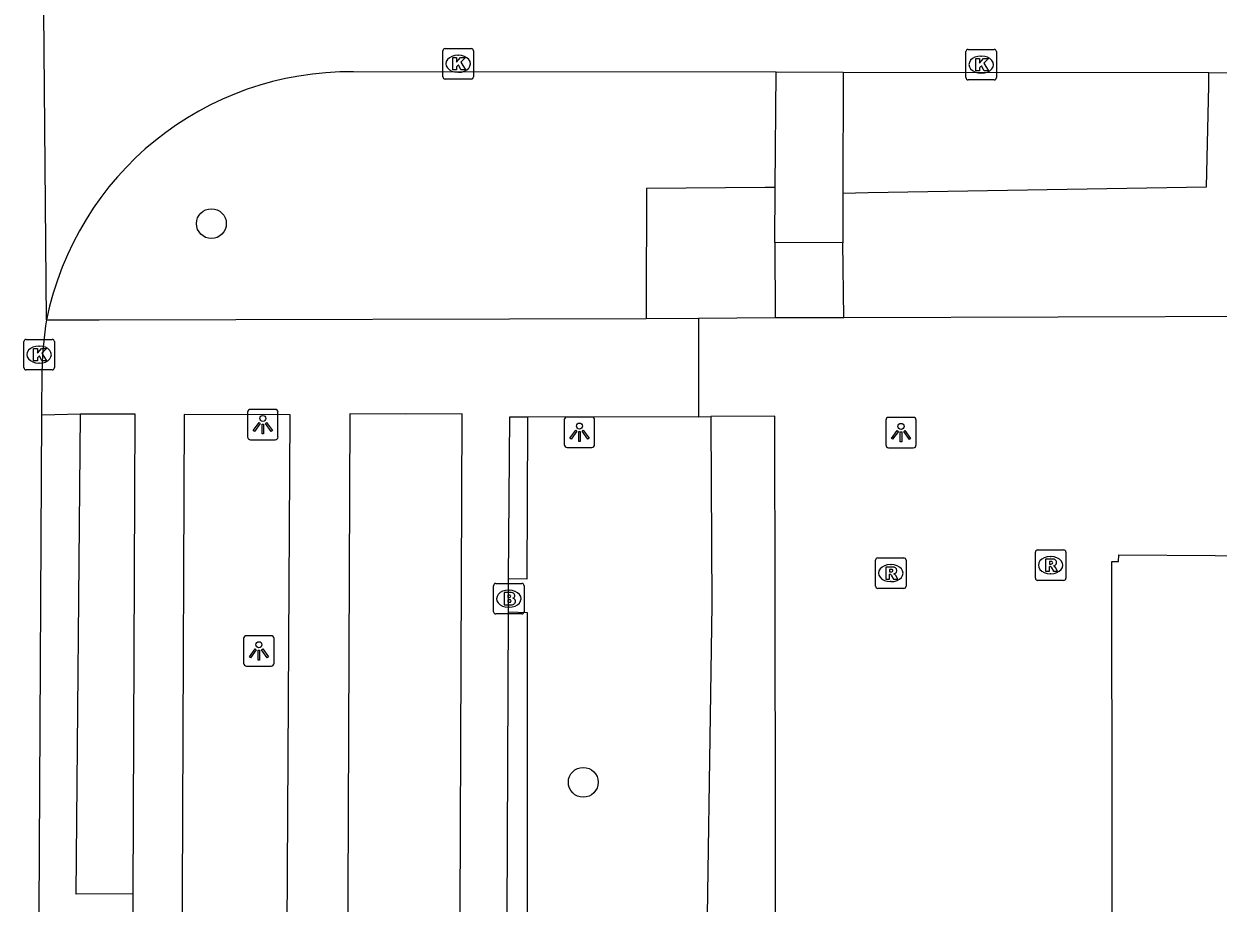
# Model space of a CAD drawing. Extents: x 161477 to 163040, y 383680 to 384868.
# Drawn here: x 161937.31 to 161976.46, y 384470.8 to 384499.63 of the extents above; entities that cross this region are included whole.
import ezdxf

# ---------------------------------------------------------------- set-up
doc = ezdxf.new("R2010")
doc.units = 0
for name, color, linetype in [('IMGEO_Berm_groen', 7, 'Continuous'), ('IMGEO_Boom', 7, 'Continuous'), ('IMGEO_Brandkraan', 7, 'Continuous'), ('IMGEO_Groenvoorziening', 7, 'Continuous'), ('IMGEO_Kolk', 7, 'Continuous'), ('IMGEO_Lichtpunt', 7, 'Continuous'), ('IMGEO_Pand', 7, 'Continuous'), ('IMGEO_Rijbaan_lokaal_open', 7, 'Continuous'), ('IMGEO_Rioolput', 7, 'Continuous'), ('IMGEO_Voetpad_op_trap', 7, 'Continuous'), ('IMGEO_Voetpad_open', 7, 'Continuous')]:
    doc.layers.add(name, color=color, linetype=linetype)

msp = doc.modelspace()

# ---------------------------------------------------------------- linework, layer by layer
at = {"layer": 'IMGEO_Berm_groen'}
msp.add_lwpolyline([(161964.162, 384494.083), (161964.986, 384494.097), (161976.078, 384494.287), (161976.151, 384497.598), (161976.16, 384498.023)], dxfattribs=at)
at = {"layer": 'IMGEO_Boom'}
for centre in [(161943.46, 384493.08), (161955.65, 384474.76)]:
    msp.add_circle(centre, 0.489, dxfattribs=at)
at = {"layer": 'IMGEO_Brandkraan'}
for p, q in [((161952.784, 384481.28), (161953.636, 384481.28)), ((161952.709, 384480.354), (161952.709, 384481.206)), ((161953.197, 384481.06), (161953.222, 384481.06)), ((161953.71, 384481.206), (161953.71, 384480.354)), ((161953.22, 384480.5), (161953.195, 384480.5)), ((161953.636, 384480.28), (161952.784, 384480.28))]:
    msp.add_line(p, q, dxfattribs=at)
for points in [[(161952.784, 384481.28), (161953.636, 384481.28)], [(161952.709, 384480.354), (161952.709, 384481.206)], [(161953.057, 384480.98), (161953.057, 384480.58), (161953.27, 384480.58)], [(161953.288, 384480.98), (161953.057, 384480.98)], [(161953.236, 384480.899), (161953.182, 384480.899), (161953.182, 384480.823)], [(161953.71, 384481.206), (161953.71, 384480.354)], [(161953.182, 384480.823), (161953.235, 384480.823)], [(161953.244, 384480.747), (161953.182, 384480.747), (161953.182, 384480.666)], [(161953.182, 384480.666), (161953.244, 384480.666)], [(161953.636, 384480.28), (161952.784, 384480.28)]]:
    msp.add_lwpolyline(points, dxfattribs=at)
for centre, radius, start, end in [((161952.786, 384481.204), 0.0765, 91.552, 178.448), ((161952.786, 384481.204), 0.0765, 91.552, 178.448), ((161953.634, 384481.204), 0.0765, 1.552, 88.448), ((161953.634, 384481.204), 0.0765, 1.552, 88.448), ((161953.237, 384480.861), 0.0379, 267.8285, 90.9355), ((161953.292, 384480.835), 0.145, 59.4692, 91.5367), ((161953.317, 384480.882), 0.0922, 285.5137, 58.1501), ((161953.245, 384480.706), 0.0404, 269.8759, 90.5077), ((161953.276, 384480.831), 0.251, 268.6676, 293.5347), ((161953.322, 384480.69), 0.105, 301.3115, 78.989), ((161952.786, 384480.356), 0.0765, 181.552, 268.448), ((161952.786, 384480.356), 0.0765, 181.552, 268.448), ((161953.634, 384480.356), 0.0765, 271.552, 358.448), ((161953.634, 384480.356), 0.0765, 271.552, 358.448)]:
    msp.add_arc(centre, radius, start, end, dxfattribs=at)
for centre, major_axis, ratio, start_param, end_param in [((161953.196, 384480.78), (-0.387, 0.002), 0.722429, 4.712389, 7.853982), ((161953.221, 384480.78), (-0.39, 0.002), 0.717154, 1.570796, 4.712389)]:
    msp.add_ellipse(centre, major_axis=major_axis, ratio=ratio, start_param=start_param, end_param=end_param, dxfattribs=at)
at = {"layer": 'IMGEO_Groenvoorziening'}
for points in [[(161961.942, 384494.269), (161961.611, 384494.266), (161957.723, 384494.232), (161957.717, 384490.392), (161957.717, 384489.973)], [(161953.187, 384481.438), (161953.809, 384481.428), (161953.828, 384486.584), (161953.828, 384486.731)], [(161959.833, 384486.751), (161959.834, 384486.629), (161959.867, 384480.582), (161959.657, 384466.76), (161959.717, 384465.398), (161960.18, 384464.665), (161960.165, 384462.341), (161961.956, 384462.341)], [(161953.808, 384449.628), (161953.825, 384480.322), (161953.189, 384480.342)]]:
    msp.add_lwpolyline(points, dxfattribs=at)
at = {"layer": 'IMGEO_Kolk'}
for p, q in [((161951.048, 384497.896), (161951.048, 384498.748)), ((161951.123, 384498.822), (161951.975, 384498.822)), ((161951.536, 384498.602), (161951.561, 384498.602)), ((161952.049, 384498.748), (161952.049, 384497.896)), ((161968.194, 384497.868), (161968.194, 384498.72)), ((161968.269, 384498.794), (161969.121, 384498.794)), ((161968.682, 384498.574), (161968.707, 384498.574)), ((161969.195, 384498.72), (161969.195, 384497.868)), ((161951.975, 384497.822), (161951.123, 384497.822)), ((161951.559, 384498.042), (161951.534, 384498.042)), ((161969.121, 384497.794), (161968.269, 384497.794)), ((161968.705, 384498.014), (161968.68, 384498.014)), ((161937.313, 384488.358), (161937.313, 384489.21)), ((161937.388, 384489.284), (161938.24, 384489.284)), ((161937.801, 384489.064), (161937.826, 384489.064)), ((161938.314, 384489.21), (161938.314, 384488.358)), ((161938.24, 384488.284), (161937.388, 384488.284)), ((161937.824, 384488.504), (161937.799, 384488.504))]:
    msp.add_line(p, q, dxfattribs=at)
for points in [[(161951.048, 384497.896), (161951.048, 384498.748)], [(161951.123, 384498.822), (161951.975, 384498.822)], [(161951.369, 384498.522), (161951.492, 384498.522), (161951.492, 384498.371), (161951.622, 384498.522), (161951.786, 384498.522), (161951.64, 384498.371), (161951.793, 384498.122), (161951.641, 384498.122), (161951.556, 384498.286), (161951.492, 384498.219), (161951.492, 384498.122), (161951.369, 384498.122), (161951.369, 384498.522)], [(161952.049, 384498.748), (161952.049, 384497.896)], [(161968.194, 384497.868), (161968.194, 384498.72)], [(161968.269, 384498.794), (161969.121, 384498.794)], [(161968.515, 384498.494), (161968.638, 384498.494), (161968.638, 384498.343), (161968.768, 384498.494), (161968.932, 384498.494), (161968.786, 384498.343), (161968.939, 384498.094), (161968.787, 384498.094), (161968.702, 384498.258), (161968.638, 384498.191), (161968.638, 384498.094), (161968.515, 384498.094), (161968.515, 384498.494)], [(161969.195, 384498.72), (161969.195, 384497.868)], [(161951.975, 384497.822), (161951.123, 384497.822)], [(161969.121, 384497.794), (161968.269, 384497.794)], [(161937.313, 384488.358), (161937.313, 384489.21)], [(161937.388, 384489.284), (161938.24, 384489.284)], [(161938.314, 384489.21), (161938.314, 384488.358)], [(161937.634, 384488.984), (161937.757, 384488.984), (161937.757, 384488.833), (161937.887, 384488.984), (161938.051, 384488.984), (161937.905, 384488.833), (161938.058, 384488.584), (161937.906, 384488.584), (161937.821, 384488.748), (161937.757, 384488.681), (161937.757, 384488.584), (161937.634, 384488.584), (161937.634, 384488.984)], [(161938.24, 384488.284), (161937.388, 384488.284)]]:
    msp.add_lwpolyline(points, dxfattribs=at)
for centre, start, end in [((161951.125, 384498.746), 91.552, 178.448), ((161951.125, 384498.746), 91.552, 178.448), ((161951.973, 384498.746), 1.552, 88.448), ((161951.973, 384498.746), 1.552, 88.448), ((161968.271, 384498.718), 91.552, 178.448), ((161968.271, 384498.718), 91.552, 178.448), ((161969.119, 384498.718), 1.552, 88.448), ((161969.119, 384498.718), 1.552, 88.448), ((161951.125, 384497.898), 181.552, 268.448), ((161951.125, 384497.898), 181.552, 268.448), ((161951.973, 384497.898), 271.552, 358.448), ((161951.973, 384497.898), 271.552, 358.448), ((161968.271, 384497.87), 181.552, 268.448), ((161968.271, 384497.87), 181.552, 268.448), ((161969.119, 384497.87), 271.552, 358.448), ((161969.119, 384497.87), 271.552, 358.448), ((161937.39, 384489.208), 91.552, 178.448), ((161937.39, 384489.208), 91.552, 178.448), ((161938.238, 384489.208), 1.552, 88.448), ((161938.238, 384489.208), 1.552, 88.448), ((161937.39, 384488.36), 181.552, 268.448), ((161937.39, 384488.36), 181.552, 268.448), ((161938.238, 384488.36), 271.552, 358.448), ((161938.238, 384488.36), 271.552, 358.448)]:
    msp.add_arc(centre, 0.0765, start, end, dxfattribs=at)
for centre, major_axis, ratio, start_param, end_param in [((161951.535, 384498.322), (-0.387, 0.002), 0.722429, 4.712389, 7.853982), ((161951.56, 384498.322), (-0.39, 0.002), 0.717154, 1.570796, 4.712389), ((161968.681, 384498.294), (-0.387, 0.002), 0.722429, 4.712389, 7.853982), ((161968.706, 384498.294), (-0.39, 0.002), 0.717154, 1.570796, 4.712389), ((161937.8, 384488.784), (-0.387, 0.002), 0.722429, 4.712389, 7.853982), ((161937.825, 384488.784), (-0.39, 0.002), 0.717154, 1.570796, 4.712389)]:
    msp.add_ellipse(centre, major_axis=major_axis, ratio=ratio, start_param=start_param, end_param=end_param, dxfattribs=at)
at = {"layer": 'IMGEO_Lichtpunt'}
for p, q in [((161944.647, 384486.893), (161944.647, 384486.086)), ((161944.647, 384486.893), (161944.647, 384486.086)), ((161945.549, 384486.988), (161944.741, 384486.988)), ((161945.549, 384486.988), (161944.741, 384486.988)), ((161945.643, 384486.086), (161945.643, 384486.893)), ((161945.643, 384486.086), (161945.643, 384486.893)), ((161955.929, 384486.738), (161955.121, 384486.738)), ((161955.929, 384486.738), (161955.121, 384486.738)), ((161966.469, 384486.728), (161965.661, 384486.728)), ((161966.469, 384486.728), (161965.661, 384486.728)), ((161955.027, 384486.643), (161955.027, 384485.836)), ((161955.027, 384486.643), (161955.027, 384485.836)), ((161956.023, 384485.836), (161956.023, 384486.643)), ((161956.023, 384485.836), (161956.023, 384486.643)), ((161965.567, 384486.633), (161965.567, 384485.826)), ((161965.567, 384486.633), (161965.567, 384485.826)), ((161966.563, 384485.826), (161966.563, 384486.633)), ((161966.563, 384485.826), (161966.563, 384486.633)), ((161944.741, 384485.992), (161945.549, 384485.992)), ((161944.741, 384485.992), (161945.549, 384485.992)), ((161955.121, 384485.742), (161955.929, 384485.742)), ((161955.121, 384485.742), (161955.929, 384485.742)), ((161965.661, 384485.732), (161966.469, 384485.732)), ((161965.661, 384485.732), (161966.469, 384485.732)), ((161944.517, 384479.473), (161944.517, 384478.666)), ((161944.517, 384479.473), (161944.517, 384478.666)), ((161945.419, 384479.568), (161944.611, 384479.568)), ((161945.419, 384479.568), (161944.611, 384479.568)), ((161945.513, 384478.666), (161945.513, 384479.473)), ((161945.513, 384478.666), (161945.513, 384479.473)), ((161944.611, 384478.572), (161945.419, 384478.572)), ((161944.611, 384478.572), (161945.419, 384478.572))]:
    msp.add_line(p, q, dxfattribs=at)
for points in [[(161945.021, 384486.557), (161945.06, 384486.529), (161944.872, 384486.267), (161944.834, 384486.294), (161945.021, 384486.557)], [(161945.123, 384486.509), (161945.17, 384486.509), (161945.17, 384486.187), (161945.123, 384486.187), (161945.123, 384486.509)], [(161945.233, 384486.529), (161945.271, 384486.556), (161945.458, 384486.294), (161945.419, 384486.266), (161945.233, 384486.529)], [(161955.401, 384486.307), (161955.44, 384486.279), (161955.252, 384486.017), (161955.214, 384486.044), (161955.401, 384486.307)], [(161955.503, 384486.259), (161955.55, 384486.259), (161955.55, 384485.937), (161955.503, 384485.937), (161955.503, 384486.259)], [(161955.613, 384486.279), (161955.651, 384486.306), (161955.838, 384486.044), (161955.799, 384486.016), (161955.613, 384486.279)], [(161965.941, 384486.297), (161965.98, 384486.269), (161965.792, 384486.007), (161965.754, 384486.034), (161965.941, 384486.297)], [(161966.043, 384486.249), (161966.09, 384486.249), (161966.09, 384485.927), (161966.043, 384485.927), (161966.043, 384486.249)], [(161966.153, 384486.269), (161966.191, 384486.296), (161966.378, 384486.034), (161966.339, 384486.006), (161966.153, 384486.269)], [(161944.891, 384479.137), (161944.93, 384479.109), (161944.742, 384478.847), (161944.704, 384478.874), (161944.891, 384479.137)], [(161944.993, 384479.089), (161945.04, 384479.089), (161945.04, 384478.767), (161944.993, 384478.767), (161944.993, 384479.089)], [(161945.103, 384479.109), (161945.141, 384479.136), (161945.328, 384478.874), (161945.289, 384478.846), (161945.103, 384479.109)]]:
    msp.add_lwpolyline(points, dxfattribs=at)
for centre in [(161945.146, 384486.691), (161955.526, 384486.441), (161966.066, 384486.431), (161945.016, 384479.271)]:
    msp.add_circle(centre, 0.0994, dxfattribs=at)
for centre, start, end in [((161944.741, 384486.893), 90, 180), ((161944.741, 384486.893), 90, 180), ((161945.549, 384486.893), 0, 90), ((161945.549, 384486.893), 0, 90), ((161955.121, 384486.643), 90, 180), ((161955.121, 384486.643), 90, 180), ((161955.929, 384486.643), 0, 90), ((161955.929, 384486.643), 0, 90), ((161965.661, 384486.633), 90, 180), ((161965.661, 384486.633), 90, 180), ((161966.469, 384486.633), 0, 90), ((161966.469, 384486.633), 0, 90), ((161944.741, 384486.086), 180, 270), ((161944.741, 384486.086), 180, 270), ((161945.549, 384486.086), 270, 0), ((161945.549, 384486.086), 270, 360), ((161955.121, 384485.836), 180, 270), ((161955.121, 384485.836), 180, 270), ((161955.929, 384485.836), 270, 0), ((161955.929, 384485.836), 270, 360), ((161965.661, 384485.826), 180, 270), ((161965.661, 384485.826), 180, 270), ((161966.469, 384485.826), 270, 0), ((161966.469, 384485.826), 270, 360), ((161944.611, 384479.473), 90, 180), ((161944.611, 384479.473), 90, 180), ((161945.419, 384479.473), 0, 90), ((161945.419, 384479.473), 0, 90), ((161944.611, 384478.666), 180, 270), ((161944.611, 384478.666), 180, 270), ((161945.419, 384478.666), 270, 0), ((161945.419, 384478.666), 270, 360)]:
    msp.add_arc(centre, 0.0946, start, end, dxfattribs=at)
at = {"layer": 'IMGEO_Pand'}
msp.add_lwpolyline([(161973.024, 384445.839), (161972.98, 384481.996), (161973.195, 384482.006), (161973.203, 384482.222), (161979.522, 384482.177), (161979.522, 384482.397), (161979.466, 384490.06)], dxfattribs=at)
at = {"layer": 'IMGEO_Rijbaan_lokaal_open'}
for points in [[(161938.058, 384489.924), (161937.923, 384505.111)], [(161961.968, 384498.046), (161948.122, 384498.056)], [(161964.169, 384498.033), (161961.968, 384498.046)], [(161976.16, 384498.023), (161964.169, 384498.033)], [(162011.943, 384497.993), (161976.16, 384498.023)], [(161937.905, 384486.797), (161937.914, 384488.332)], [(161937.809, 384470.509), (161937.905, 384486.797)]]:
    msp.add_lwpolyline(points, dxfattribs=at)
for centre, radius, start, end in [((161947.994, 384487.921), 10.136, 89.2776, 168.6008), ((161947.867, 384488.234), 9.954, 170.226, 179.4371)]:
    msp.add_arc(centre, radius, start, end, dxfattribs=at)
at = {"layer": 'IMGEO_Rioolput'}
for p, q in [((161965.229, 384481.194), (161965.229, 384482.046)), ((161965.304, 384482.12), (161966.156, 384482.12)), ((161966.23, 384482.046), (161966.23, 384481.194)), ((161970.469, 384481.454), (161970.469, 384482.306)), ((161970.544, 384482.38), (161971.396, 384482.38)), ((161970.957, 384482.16), (161970.982, 384482.16)), ((161971.47, 384482.306), (161971.47, 384481.454)), ((161965.717, 384481.9), (161965.742, 384481.9)), ((161965.74, 384481.34), (161965.715, 384481.34)), ((161971.396, 384481.38), (161970.544, 384481.38)), ((161970.98, 384481.6), (161970.955, 384481.6)), ((161966.156, 384481.12), (161965.304, 384481.12))]:
    msp.add_line(p, q, dxfattribs=at)
for points in [[(161965.229, 384481.194), (161965.229, 384482.046)], [(161965.304, 384482.12), (161966.156, 384482.12)], [(161966.23, 384482.046), (161966.23, 384481.194)], [(161970.469, 384481.454), (161970.469, 384482.306)], [(161970.544, 384482.38), (161971.396, 384482.38)], [(161971.058, 384482.078), (161970.806, 384482.08), (161970.806, 384481.68)], [(161971.47, 384482.306), (161971.47, 384481.454)], [(161965.818, 384481.818), (161965.566, 384481.82), (161965.566, 384481.42)], [(161965.744, 384481.739), (161965.69, 384481.739), (161965.69, 384481.658)], [(161965.69, 384481.658), (161965.742, 384481.658)], [(161970.806, 384481.68), (161970.93, 384481.68), (161970.93, 384481.842), (161970.941, 384481.842)], [(161970.984, 384481.999), (161970.93, 384481.999), (161970.93, 384481.918)], [(161970.93, 384481.918), (161970.982, 384481.918)], [(161970.988, 384481.813), (161971.059, 384481.68), (161971.199, 384481.68), (161971.134, 384481.806)], [(161965.566, 384481.42), (161965.69, 384481.42), (161965.69, 384481.582), (161965.701, 384481.582)], [(161965.748, 384481.553), (161965.819, 384481.42), (161965.959, 384481.42), (161965.894, 384481.546)], [(161971.396, 384481.38), (161970.544, 384481.38)], [(161966.156, 384481.12), (161965.304, 384481.12)]]:
    msp.add_lwpolyline(points, dxfattribs=at)
for centre, radius, start, end in [((161965.306, 384482.044), 0.0765, 91.552, 178.448), ((161965.306, 384482.044), 0.0765, 91.552, 178.448), ((161966.154, 384482.044), 0.0765, 1.552, 88.448), ((161966.154, 384482.044), 0.0765, 1.552, 88.448), ((161970.546, 384482.304), 0.0765, 91.552, 178.448), ((161970.546, 384482.304), 0.0765, 91.552, 178.448), ((161971.057, 384481.968), 0.109, 350.3612, 89.416), ((161971.394, 384482.304), 0.0765, 1.552, 88.448), ((161971.394, 384482.304), 0.0765, 1.552, 88.448), ((161965.726, 384481.847), 0.19, 274.7715, 282.9687), ((161965.75, 384481.643), 0.0964, 77.0061, 93.1865), ((161965.764, 384481.7), 0.0378, 276.6634, 79.6772), ((161965.817, 384481.708), 0.109, 350.3612, 89.416), ((161965.815, 384481.708), 0.112, 277.5842, 350.9817), ((161970.94, 384481.789), 0.0533, 26.0293, 88.6989), ((161970.966, 384482.107), 0.19, 274.7715, 282.9687), ((161970.99, 384481.903), 0.0964, 77.0061, 93.1865), ((161971.004, 384481.96), 0.0378, 276.6634, 79.6772), ((161971.055, 384481.968), 0.112, 277.5842, 350.9817), ((161971.039, 384481.753), 0.108, 29.5134, 73.7905), ((161965.7, 384481.529), 0.0533, 26.0293, 88.6989), ((161965.799, 384481.493), 0.108, 29.5134, 73.7905), ((161970.546, 384481.456), 0.0765, 181.552, 268.448), ((161970.546, 384481.456), 0.0765, 181.552, 268.448), ((161971.394, 384481.456), 0.0765, 271.552, 358.448), ((161971.394, 384481.456), 0.0765, 271.552, 358.448), ((161965.306, 384481.196), 0.0765, 181.552, 268.448), ((161965.306, 384481.196), 0.0765, 181.552, 268.448), ((161966.154, 384481.196), 0.0765, 271.552, 358.448), ((161966.154, 384481.196), 0.0765, 271.552, 358.448)]:
    msp.add_arc(centre, radius, start, end, dxfattribs=at)
for centre, major_axis, ratio, start_param, end_param in [((161970.956, 384481.88), (-0.387, 0.002), 0.722429, 4.712389, 7.853982), ((161970.981, 384481.88), (-0.39, 0.002), 0.717154, 1.570796, 4.712389), ((161965.716, 384481.62), (-0.387, 0.002), 0.722429, 4.712389, 7.853982), ((161965.741, 384481.62), (-0.39, 0.002), 0.717154, 1.570796, 4.712389)]:
    msp.add_ellipse(centre, major_axis=major_axis, ratio=ratio, start_param=start_param, end_param=end_param, dxfattribs=at)
at = {"layer": 'IMGEO_Voetpad_op_trap'}
for points in [[(161961.929, 384492.462), (161961.942, 384490.002)], [(161964.192, 384490.003), (161964.159, 384492.449)]]:
    msp.add_lwpolyline(points, dxfattribs=at)
at = {"layer": 'IMGEO_Voetpad_open'}
for points in [[(161961.942, 384494.269), (161961.968, 384498.046)], [(161964.169, 384498.033), (161964.162, 384494.083)], [(161961.929, 384492.462), (161961.942, 384494.269)], [(161964.162, 384494.083), (161964.159, 384492.449)], [(161964.159, 384492.449), (161961.929, 384492.462)], [(161938.058, 384489.924), (161939.779, 384489.928), (161957.717, 384489.973)], [(161957.717, 384489.973), (161959.428, 384489.977)], [(161959.428, 384489.977), (161959.426, 384486.747)], [(161959.428, 384489.977), (161961.942, 384490.002)], [(161961.942, 384490.002), (161964.192, 384490.003)], [(161964.192, 384490.003), (161978.24, 384490.047)], [(161939.173, 384486.834), (161937.905, 384486.797)], [(161940.899, 384471.1), (161939.023, 384471.089), (161939.173, 384486.834)], [(161940.899, 384471.1), (161940.96, 384486.827), (161939.173, 384486.834)], [(161946.041, 384486.814), (161942.569, 384486.823), (161942.46, 384460.635), (161945.889, 384460.636), (161946.041, 384486.814)], [(161951.681, 384486.84), (161949.821, 384486.835), (161948.003, 384486.841), (161947.894, 384460.641), (161947.856, 384451.575), (161951.534, 384451.559), (161951.681, 384486.84)], [(161953.828, 384486.731), (161953.231, 384486.729), (161953.187, 384481.438)], [(161959.426, 384486.747), (161953.828, 384486.731)], [(161959.426, 384486.747), (161959.833, 384486.751)], [(161961.956, 384462.341), (161961.951, 384473.556), (161961.938, 384480.629), (161961.929, 384486.767), (161959.833, 384486.751)], [(161953.187, 384481.438), (161953.189, 384480.342)], [(161953.189, 384480.342), (161953.06, 384450.49), (161948.003, 384450.502), (161947.999, 384449.647)], [(161937.782, 384460.765), (161940.884, 384460.734), (161940.899, 384471.1)]]:
    msp.add_lwpolyline(points, dxfattribs=at)

doc.saveas('drawing.dxf')
